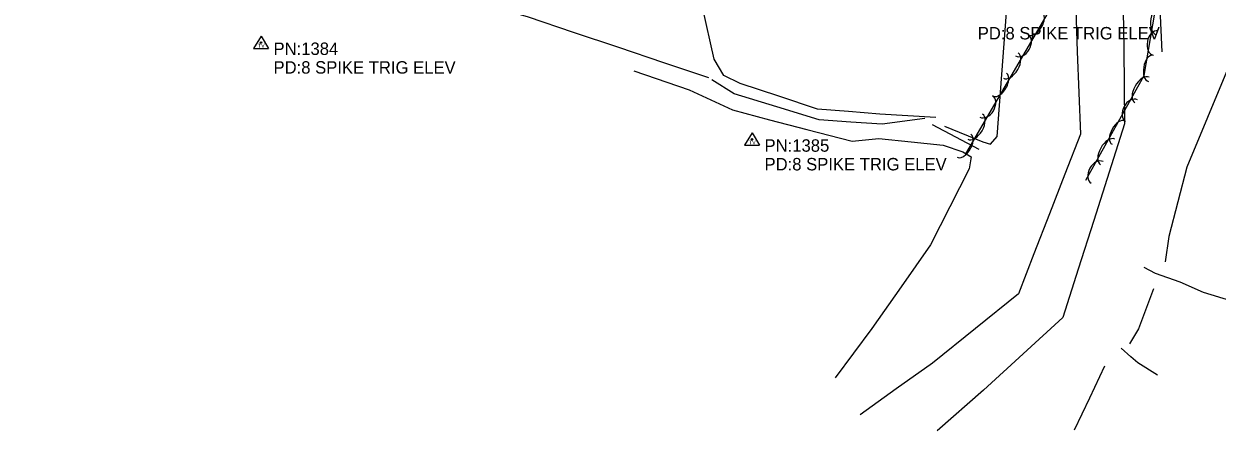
# Model space of a CAD drawing. Extents: x 1441650 to 1491889, y 345904 to 358319.
# Drawn here: x 1469431.5 to 1469911, y 348676.7 to 348848.8 of the extents above; entities that cross this region are included whole.
import ezdxf

# ---------------------------------------------------------------- set-up
doc = ezdxf.new("R2010")
doc.units = 0
for name, color, linetype in [('S_DITCHLINE', 7, 'Continuous'), ('S_SECONDARY_CTL', 7, 'Continuous'), ('S_SECONDARY_CTL_ANNOT', 7, 'Continuous'), ('S_STREAM', 7, 'Continuous'), ('S_TREE', 7, 'Continuous')]:
    doc.layers.add(name, color=color, linetype=linetype)

msp = doc.modelspace()

# ---------------------------------------------------------------- linework, layer by layer
at = {"layer": 'S_DITCHLINE'}
for points in [[(1469784.22, 349069.84), (1469795.48, 349058.4), (1469806.75, 349046.95), (1469818.01, 349035.51), (1469829.28, 349024.06), (1469836.58, 349001.6), (1469843.88, 348979.15), (1469856.68, 348964.02), (1469869.48, 348948.9), (1469875.09, 348930.33), (1469880.7, 348911.77), (1469883.9, 348892.11), (1469887.09, 348872.45), (1469887.99, 348855.04), (1469888.89, 348837.62)], [(1469793.64, 348810.78), (1469776.45, 348808.54), (1469763.8, 348809.37), (1469751.15, 348810.21), (1469734.09, 348815.45), (1469717.03, 348820.7), (1469707.98, 348826.33)], [(1469796.52, 348808.41), (1469815.24, 348798.45)], [(1469916.53, 348737.53), (1469905.59, 348740.83), (1469896.13, 348744.95), (1469886.22, 348748.47), (1469881.79, 348750.85)], [(1469887.11, 348707.71), (1469879.2, 348712.66), (1469876.37, 348714.96), (1469872.42, 348718.56)]]:
    msp.add_lwpolyline(points, dxfattribs=at)
at = {"layer": 'S_SECONDARY_CTL'}
for p, q in [((1469526.86, 348843.93), (1469523.85, 348838.97)), ((1469526.86, 348843.93), (1469529.81, 348838.97)), ((1469523.85, 348838.97), (1469529.81, 348838.97)), ((1469724.17, 348805.04), (1469721.16, 348800.08)), ((1469724.17, 348805.04), (1469727.12, 348800.08)), ((1469721.16, 348800.08), (1469727.12, 348800.08))]:
    msp.add_line(p, q, dxfattribs=at)
for centre, radius in [((1469526.86, 348841.32), 0.311), ((1469526.86, 348841.32), 0.183), ((1469526.86, 348841.32), 0.103), ((1469724.17, 348802.43), 0.311), ((1469724.17, 348802.43), 0.183), ((1469724.17, 348802.43), 0.103)]:
    msp.add_circle(centre, radius, dxfattribs=at)
at = {"layer": 'S_STREAM'}
for points in [[(1469706.8, 348827.09), (1469688.69, 348833.19), (1469670.58, 348839.29), (1469652.47, 348845.39), (1469634.36, 348851.49), (1469617.26, 348856.44), (1469600.15, 348861.39), (1469583.05, 348866.33), (1469565.94, 348871.28), (1469547.43, 348878.51), (1469528.91, 348885.75), (1469510.39, 348892.98), (1469491.87, 348900.21), (1469477.62, 348904.24), (1469463.38, 348908.27), (1469449.13, 348912.3), (1469434.88, 348916.34), (1469416.64, 348923.4), (1469398.4, 348930.45), (1469380.16, 348937.51), (1469361.92, 348944.57)], [(1469798.04, 348811.23), (1469775.46, 348812.58), (1469762.95, 348813.59), (1469750.45, 348814.6), (1469734.95, 348819.74), (1469719.44, 348824.88), (1469712.81, 348828.06), (1469708.97, 348834.57), (1469704.2, 348855.46), (1469695.77, 348867.37), (1469693.41, 348876.47), (1469692.72, 348887.27)], [(1469801.43, 348807.75), (1469816.94, 348801.37), (1469820.01, 348800.45), (1469822.7, 348803.49), (1469824.59, 348828.4), (1469826.47, 348853.32), (1469828.88, 348869.95), (1469831.29, 348886.59)], [(1469853.65, 348871.03), (1469854.25, 348854.4), (1469854.86, 348837.77), (1469855.47, 348821.14), (1469856.08, 348804.51), (1469849.87, 348788.47), (1469843.65, 348772.42), (1469837.44, 348756.37), (1469831.22, 348740.32), (1469813.92, 348726.41), (1469796.62, 348712.51), (1469782.08, 348702.1), (1469767.54, 348691.69)], [(1469873.16, 348869.19), (1469873.33, 348854.05), (1469873.49, 348838.92), (1469873.65, 348823.79), (1469873.82, 348808.66), (1469867.63, 348789.2), (1469861.44, 348769.74), (1469855.26, 348750.28), (1469849.07, 348730.82), (1469833.12, 348716.2), (1469817.17, 348701.59), (1469798.5, 348685.23)], [(1469676.71, 348829.89), (1469698.89, 348822.3), (1469716.25, 348814.24), (1469731.21, 348810.29), (1469746.16, 348806.34), (1469764.44, 348801.61), (1469775.15, 348802.74), (1469788.07, 348801.43), (1469801, 348800.12), (1469808.83, 348797.41), (1469812.24, 348795.36), (1469811.44, 348790.52), (1469803.62, 348775.27), (1469795.8, 348760.02), (1469784.05, 348743.2), (1469772.31, 348726.39), (1469757.54, 348706.57)], [(1469915.49, 348831.21), (1469907.21, 348811.19), (1469898.93, 348791.17), (1469895.3, 348777.25), (1469891.68, 348763.32), (1469890.15, 348753.2)], [(1469885.54, 348742.34), (1469879.46, 348726.22), (1469875.83, 348720.2)], [(1469865.75, 348711.2), (1469859.71, 348698.38), (1469853.66, 348685.57)]]:
    msp.add_lwpolyline(points, dxfattribs=at)
at = {"layer": 'S_TREE'}
for points in [[(1469243.71, 349044.24), (1469349.73, 349020.88), (1469418.15, 349005.79), (1469454.66, 348990.86), (1469494.72, 348979.25), (1469546.41, 348971.22), (1469603.87, 348961.7), (1469659.31, 348946.57), (1469705.66, 348935.86), (1469750.92, 348926.02), (1469794.43, 348920.88), (1469832.76, 348912.43), (1469851.27, 348882.95), (1469845.8, 348858.11), (1469809.87, 348796.61)], [(1469858.34, 348785.94), (1469881.74, 348828.11), (1469887.7, 348863.4), (1469892.73, 348884.46), (1469912.9, 348887.75), (1469946.91, 348878.35), (1470004.76, 348864), (1470100.74, 348838.69), (1470222.83, 348809.81), (1470244.36, 348794.8), (1470254.99, 348775.38), (1470250.15, 348748.81), (1470242.71, 348724.32), (1470224.49, 348703.17), (1470196.34, 348676.72)]]:
    msp.add_lwpolyline(points, dxfattribs=at)
for centre, major_axis, ratio, start_param, end_param in [((1469837.99, 348848.95), (2.7, 4.62), 0.540692, 3.141612, 6.283205), ((1469887.64, 348850.28), (-0.98, -5.79), 0.550032, 3.141593, 6.283185), ((1469832.57, 348840.19), (2.5, 4.28), 0.685301, 3.141626, 6.283218), ((1469886.35, 348841.11), (-0.83, -4.89), 0.685251, 3.141593, 6.283185), ((1469828.12, 348832.06), (2.96, 5.07), 0.550072, 3.141613, 6.283205), ((1469884.38, 348830.99), (-0.89, -5.27), 0.540652, 3.141593, 6.283185), ((1469823.65, 348824.4), (2.7, 4.62), 0.540692, 3.141612, 6.283205), ((1469880.88, 348822.2), (-2.85, -5.13), 0.550059, 3.141593, 6.283185), ((1469818.23, 348815.64), (2.5, 4.28), 0.685301, 3.141626, 6.283218), ((1469876.62, 348813.97), (-2.4, -4.33), 0.685285, 3.141593, 6.283185), ((1469813.78, 348807.52), (2.96, 5.07), 0.550072, 3.141613, 6.283205), ((1469871.4, 348805.09), (-2.59, -4.68), 0.540679, 3.141593, 6.283185), ((1469809.31, 348799.86), (2.7, 4.62), 0.540692, 3.141612, 6.283205), ((1469867.09, 348797.34), (-2.85, -5.13), 0.550059, 3.141593, 6.283185), ((1469862.83, 348789.12), (-2.4, -4.33), 0.685285, 3.141593, 6.283185)]:
    msp.add_ellipse(centre, major_axis=major_axis, ratio=ratio, start_param=start_param, end_param=end_param, dxfattribs=at)

# ---------------------------------------------------------------- texts
at = {"layer": 'S_SECONDARY_CTL'}
for p in [(1469525.66, 348839.31), (1469722.97, 348800.42)]:
    msp.add_text('TV', height=1.5, rotation=360, dxfattribs=at).set_placement(p)
at = {"layer": 'S_SECONDARY_CTL_ANNOT'}
for s, p in [('PD:8 SPIKE TRIG ELEV', (1469814.84, 348842.56)), ('PN:1384', (1469531.86, 348836.32)), ('PD:8 SPIKE TRIG ELEV', (1469531.86, 348828.82)), ('PN:1385', (1469729.17, 348797.43)), ('PD:8 SPIKE TRIG ELEV', (1469729.17, 348789.93))]:
    msp.add_text(s, height=5, dxfattribs=at).set_placement(p)

doc.saveas('drawing.dxf')
